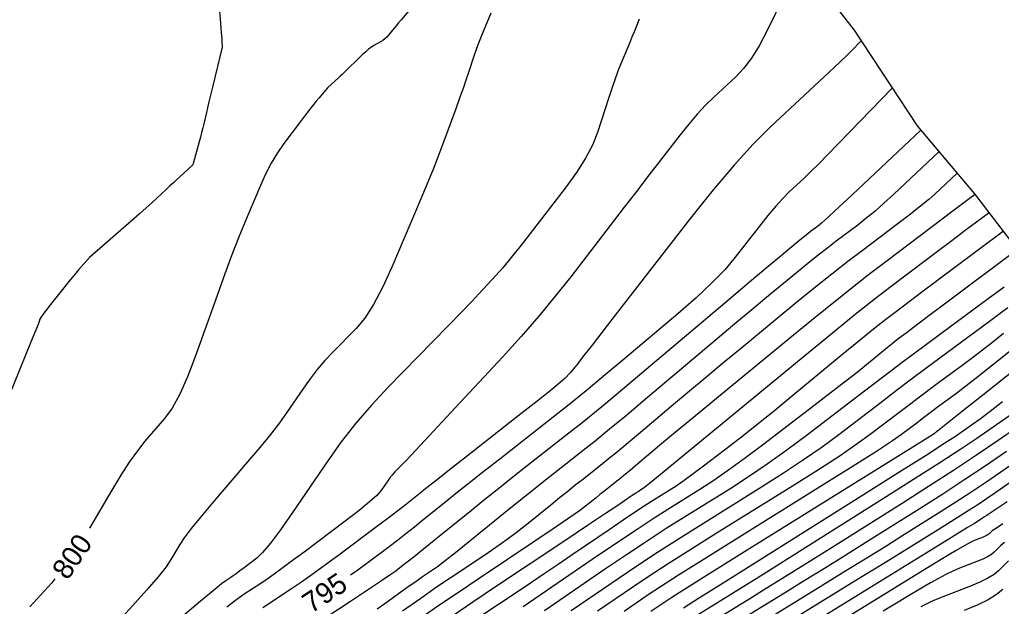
# Model space of a CAD drawing. Extents: x 2079879 to 2092887, y 778083 to 784051.
# Drawn here: x 2084591.6 to 2084725.9, y 781306.6 to 781386.8 of the extents above; entities that cross this region are included whole.
import ezdxf

# ---------------------------------------------------------------- set-up
doc = ezdxf.new("R2010")
doc.units = 0
for name, color, linetype in [('DT_X_Contour_Major', 7, 'Continuous'), ('DT_X_Contour_Minor', 7, 'Continuous'), ('DT_X_TIN_Hull', 7, 'Continuous')]:
    doc.layers.add(name, color=color, linetype=linetype)

msp = doc.modelspace()

# ---------------------------------------------------------------- linework, layer by layer
at = {"layer": 'DT_X_Contour_Major'}
for points in [[(2084645.61, 781388.96), (2084643.79, 781386.83), (2084643.42, 781386.39), (2084643.1, 781386.01), (2084642.82, 781385.68), (2084642.59, 781385.39), (2084642.04, 781384.7), (2084641.81, 781384.45), (2084641.56, 781384.22), (2084641.27, 781384), (2084640.95, 781383.8), (2084640.05, 781383.29), (2084639.7, 781383.07), (2084639.32, 781382.8), (2084638.93, 781382.46), (2084638.5, 781382.07), (2084637.34, 781380.94), (2084636.95, 781380.56), (2084636.64, 781380.26), (2084636.41, 781380.04), (2084636.27, 781379.9), (2084636.01, 781379.64), (2084635.88, 781379.52), (2084635.7, 781379.36), (2084635.48, 781379.14), (2084635.2, 781378.88), (2084633.77, 781377.56), (2084632.5, 781376.11), (2084632.15, 781375.69), (2084631.65, 781375.05), (2084630.98, 781374.18), (2084630.16, 781373.1), (2084627.75, 781369.91), (2084626.86, 781368.63), (2084626.01, 781367.2), (2084625.19, 781365.61), (2084624.4, 781363.86), (2084622.34, 781359), (2084621.52, 781357.01), (2084620.63, 781354.7), (2084619.65, 781352.08), (2084618.59, 781349.13), (2084615.65, 781340.85), (2084614.56, 781337.99), (2084613.49, 781335.61), (2084612.45, 781333.71), (2084611.43, 781332.3), (2084608.74, 781329.18), (2084607.7, 781327.88), (2084606.59, 781326.33), (2084605.42, 781324.54), (2084604.19, 781322.49), (2084601.15, 781317.29)], [(2084710.96, 781377.52), (2084703.6, 781369.9), (2084702.13, 781368.38), (2084700.85, 781367.09), (2084699.77, 781366.02), (2084698.89, 781365.18), (2084696.8, 781363.23), (2084695.96, 781362.39), (2084695.01, 781361.34), (2084693.94, 781360.07), (2084692.77, 781358.59), (2084689.48, 781354.36), (2084688.07, 781352.69), (2084686.28, 781350.84), (2084684.13, 781348.81), (2084681.6, 781346.61), (2084674.38, 781340.51), (2084671.7, 781338.26), (2084669.07, 781336.09), (2084666.48, 781334.01), (2084663.95, 781332), (2084657.25, 781326.75), (2084654.9, 781324.91), (2084652.89, 781323.33), (2084651.22, 781321.99), (2084649.88, 781320.92), (2084646.75, 781318.38), (2084645.58, 781317.44), (2084644.42, 781316.53), (2084643.27, 781315.64), (2084642.12, 781314.77), (2084639.08, 781312.49), (2084637.83, 781311.57), (2084636.83, 781310.87)], [(2084724.21, 781360.44), (2084720.75, 781357.85), (2084719.88, 781357.19), (2084718.73, 781356.33), (2084717.32, 781355.26), (2084715.63, 781353.99), (2084710.78, 781350.34), (2084708.65, 781348.69), (2084705.88, 781346.5), (2084702.49, 781343.75), (2084698.47, 781340.46), (2084686.9, 781330.93), (2084683.08, 781327.78), (2084680.27, 781325.48), (2084678.49, 781324.02), (2084677.72, 781323.4), (2084677.04, 781322.88), (2084676.79, 781322.7), (2084676.57, 781322.54), (2084676.38, 781322.4), (2084676.21, 781322.29), (2084675.78, 781322.03), (2084675.6, 781321.91), (2084675.37, 781321.76), (2084675.1, 781321.58), (2084674.78, 781321.36), (2084673.86, 781320.73), (2084673.12, 781320.23), (2084671.59, 781319.21), (2084669.28, 781317.66), (2084666.17, 781315.59), (2084656.83, 781309.36), (2084653.58, 781307.18), (2084650.83, 781305.32)], [(2084726.18, 781343.91), (2084724.69, 781342.73), (2084723.27, 781341.63), (2084721.91, 781340.6), (2084720.63, 781339.64), (2084717.29, 781337.18), (2084716.01, 781336.23), (2084714.68, 781335.23), (2084713.29, 781334.19), (2084711.85, 781333.09), (2084707.93, 781330.1), (2084706.16, 781328.82), (2084703.8, 781327.21), (2084700.84, 781325.29), (2084697.28, 781323.05), (2084686.99, 781316.66), (2084683.39, 781314.4), (2084680.28, 781312.43), (2084677.68, 781310.74), (2084675.58, 781309.33), (2084670.65, 781305.96)], [(2084741.68, 781340.84), (2084739.54, 781339.14), (2084738.78, 781338.58), (2084737.44, 781337.62), (2084735.5, 781336.26), (2084732.96, 781334.5), (2084725.42, 781329.29), (2084722.47, 781327.29), (2084719.31, 781325.19), (2084715.91, 781322.99), (2084712.3, 781320.7), (2084702.35, 781314.45), (2084698.86, 781312.26), (2084695.86, 781310.39), (2084693.35, 781308.82), (2084691.32, 781307.57), (2084686.56, 781304.64), (2084684.5, 781303.35), (2084681.88, 781301.65), (2084678.7, 781299.55), (2084674.97, 781297.05), (2084664.29, 781289.84), (2084660.75, 781287.45), (2084658.24, 781285.77)], [(2084726.06, 781317.9), (2084725.05, 781317.23), (2084724.63, 781316.93), (2084724.3, 781316.6), (2084724.15, 781316.47), (2084723.94, 781316.34), (2084723.67, 781316.21), (2084723.36, 781316.08), (2084722.43, 781315.72), (2084722.07, 781315.57), (2084721.69, 781315.39), (2084721.29, 781315.18), (2084720.86, 781314.93), (2084719.68, 781314.24), (2084718.68, 781313.64), (2084716.59, 781312.36), (2084713.41, 781310.4), (2084709.12, 781307.77), (2084696.22, 781299.84)], [(2084596.43, 781310.36), (2084596, 781309.85), (2084592.98, 781306.53)]]:
    msp.add_lwpolyline(points, dxfattribs=at)
at = {"layer": 'DT_X_Contour_Minor'}
for points in [[(2084698.43, 781394.79), (2084693.73, 781385.18), (2084692.72, 781383.25), (2084691.67, 781381.57), (2084690.6, 781380.15), (2084689.5, 781378.99), (2084686.54, 781376.23), (2084685.42, 781375.13), (2084684.28, 781373.91), (2084683.13, 781372.57), (2084681.95, 781371.1), (2084678.78, 781367.02), (2084677.49, 781365.36), (2084675.99, 781363.41), (2084674.28, 781361.19), (2084672.36, 781358.7), (2084666.96, 781351.67), (2084664.86, 781349.01), (2084662.6, 781346.3), (2084660.19, 781343.53), (2084657.62, 781340.71), (2084650.56, 781333.11), (2084648.19, 781330.57), (2084646.38, 781328.63), (2084645.13, 781327.3), (2084644.44, 781326.57), (2084643.33, 781325.44), (2084642.93, 781325.01), (2084642.55, 781324.57), (2084642.19, 781324.12), (2084641.86, 781323.65), (2084641, 781322.39), (2084640.45, 781321.78), (2084639.46, 781320.89), (2084638.02, 781319.72), (2084636.13, 781318.27), (2084630.49, 781314.04), (2084628.53, 781312.59), (2084626.9, 781311.39), (2084625.57, 781310.44), (2084624.57, 781309.76), (2084622.31, 781308.27), (2084621.29, 781307.55), (2084619.92, 781306.5)], [(2084618.95, 781388.01), (2084619.08, 781386.34), (2084619.18, 781385.1), (2084619.24, 781384.28), (2084619.26, 781383.89), (2084619.31, 781383.06), (2084617.98, 781377.62), (2084617.72, 781376.53), (2084617.49, 781375.59), (2084617.29, 781374.79), (2084617.14, 781374.14), (2084616.77, 781372.61), (2084616.63, 781372.03), (2084616.48, 781371.42), (2084616.31, 781370.78), (2084616.13, 781370.13), (2084615.28, 781367), (2084613.47, 781365.32), (2084613.06, 781364.95), (2084612.63, 781364.54), (2084612.16, 781364.11), (2084611.67, 781363.65), (2084610.3, 781362.38), (2084609.7, 781361.83), (2084608.92, 781361.13), (2084607.97, 781360.29), (2084606.84, 781359.29), (2084601.15, 781354.3), (2084599.64, 781352.61), (2084599.27, 781352.19), (2084598.82, 781351.64), (2084598.27, 781350.97), (2084597.63, 781350.17), (2084595.82, 781347.87), (2084595.22, 781347.1), (2084594.78, 781346.51), (2084594.5, 781346.11), (2084594.37, 781345.89), (2084594.25, 781345.55), (2084594.11, 781345.17), (2084593.75, 781344.28), (2084593.19, 781342.88), (2084592.41, 781340.97), (2084590.08, 781335.2)], [(2084656.02, 781387.73), (2084654.79, 781384.75), (2084654.53, 781384.09), (2084654.26, 781383.38), (2084653.99, 781382.63), (2084653.72, 781381.83), (2084653, 781379.63), (2084652.69, 781378.7), (2084652.29, 781377.56), (2084651.81, 781376.22), (2084651.25, 781374.66), (2084649.63, 781370.23), (2084648.94, 781368.41), (2084648.09, 781366.25), (2084647.07, 781363.76), (2084645.88, 781360.94), (2084642.5, 781352.98), (2084641.24, 781350.22), (2084640.01, 781347.9), (2084638.8, 781346.03), (2084637.61, 781344.61), (2084634.49, 781341.42), (2084633.35, 781340.21), (2084632.3, 781338.98), (2084631.32, 781337.74), (2084630.41, 781336.47), (2084628.11, 781333.08), (2084627.12, 781331.71), (2084625.91, 781330.13), (2084624.46, 781328.35), (2084622.78, 781326.36), (2084617.99, 781320.79), (2084616.36, 781318.87), (2084615.07, 781317.27), (2084614.11, 781316), (2084613.49, 781315.06), (2084612.28, 781313), (2084611.62, 781312.02), (2084610.52, 781310.64), (2084609, 781308.87), (2084607.05, 781306.69), (2084601.29, 781300.35)], [(2084676.34, 781386.89), (2084675.77, 781385.51), (2084675.33, 781384.46), (2084675.03, 781383.73), (2084673.46, 781379.94), (2084673.31, 781379.52), (2084673.03, 781378.73), (2084672.65, 781377.58), (2084672.15, 781376.07), (2084670.66, 781371.55), (2084669.97, 781369.79), (2084669, 781367.92), (2084667.74, 781365.93), (2084666.21, 781363.81), (2084661.76, 781358.02), (2084660.2, 781356.01), (2084658.84, 781354.31), (2084657.68, 781352.92), (2084656.72, 781351.85), (2084654.45, 781349.41), (2084653.42, 781348.31), (2084652.02, 781346.85), (2084650.25, 781345.03), (2084648.12, 781342.84), (2084641.95, 781336.54), (2084639.7, 781334.14), (2084637.58, 781331.67), (2084635.59, 781329.13), (2084633.73, 781326.52), (2084628.93, 781319.47), (2084627.28, 781317.09), (2084625.91, 781315.25), (2084624.83, 781313.96), (2084624.03, 781313.2), (2084622.3, 781311.9), (2084621.69, 781311.45), (2084621.19, 781311.08), (2084620.78, 781310.79), (2084620.47, 781310.58), (2084619.78, 781310.12), (2084619.21, 781309.69), (2084618.05, 781308.74), (2084616.28, 781307.27), (2084613.91, 781305.29)], [(2084706.71, 781383.96), (2084705.37, 781382.57), (2084704.84, 781382.05), (2084703.82, 781381.07), (2084702.3, 781379.65), (2084700.29, 781377.77), (2084694.28, 781372.17), (2084691.91, 781369.81), (2084689.3, 781366.94), (2084686.44, 781363.57), (2084683.35, 781359.69), (2084674.78, 781348.65), (2084671.95, 781345), (2084669.89, 781342.34), (2084668.6, 781340.68), (2084668.07, 781340), (2084667.69, 781339.5), (2084667.53, 781339.3), (2084667.34, 781339.08), (2084667.12, 781338.83), (2084666.87, 781338.55), (2084666.15, 781337.78), (2084665.57, 781337.26), (2084664.38, 781336.27), (2084662.57, 781334.83), (2084660.15, 781332.92), (2084652.86, 781327.21), (2084650.41, 781325.29), (2084648.51, 781323.79), (2084647.17, 781322.73), (2084646.37, 781322.1), (2084645, 781320.99), (2084644.32, 781320.45), (2084643.3, 781319.66), (2084641.94, 781318.63), (2084640.24, 781317.35), (2084635.26, 781313.62), (2084633.45, 781312.28), (2084631.75, 781311.05), (2084630.15, 781309.94), (2084628.66, 781308.93), (2084624.84, 781306.42)], [(2084714.86, 781371.74), (2084705.45, 781362.88), (2084703.64, 781361.19), (2084702.24, 781359.9), (2084701.27, 781359.03), (2084700.71, 781358.56), (2084699.78, 781357.85), (2084699.41, 781357.57), (2084698.99, 781357.25), (2084698.54, 781356.88), (2084698.04, 781356.48), (2084696.66, 781355.34), (2084695.74, 781354.56), (2084693.99, 781353.09), (2084691.42, 781350.93), (2084688.03, 781348.06), (2084677.89, 781339.5), (2084674.32, 781336.49), (2084671.2, 781333.9), (2084668.53, 781331.73), (2084666.32, 781329.96), (2084661.02, 781325.81), (2084659.05, 781324.27), (2084657.13, 781322.74), (2084655.24, 781321.23), (2084653.39, 781319.73), (2084648.5, 781315.78), (2084646.85, 781314.44), (2084645.55, 781313.4), (2084644.6, 781312.64), (2084644.01, 781312.19), (2084642.9, 781311.35), (2084642.21, 781310.86), (2084640.97, 781310.02), (2084639.18, 781308.83), (2084636.85, 781307.29), (2084629.9, 781302.71)], [(2084717.34, 781368.81), (2084711.1, 781362.93), (2084709.79, 781361.73), (2084708.54, 781360.63), (2084707.35, 781359.64), (2084706.22, 781358.76), (2084703.29, 781356.55), (2084702.13, 781355.66), (2084700.83, 781354.64), (2084699.4, 781353.49), (2084697.84, 781352.22), (2084693.51, 781348.65), (2084691.74, 781347.18), (2084689.67, 781345.46), (2084687.31, 781343.48), (2084684.66, 781341.25), (2084677.21, 781334.94), (2084674.58, 781332.73), (2084672.28, 781330.83), (2084670.32, 781329.22), (2084668.69, 781327.93), (2084664.79, 781324.87), (2084663.28, 781323.68), (2084661.64, 781322.38), (2084659.9, 781320.98), (2084658.04, 781319.48), (2084652.93, 781315.34), (2084651.19, 781313.93), (2084649.8, 781312.84), (2084648.76, 781312.04), (2084648.07, 781311.55), (2084646.71, 781310.64), (2084646.15, 781310.26), (2084645.49, 781309.8), (2084644.75, 781309.28), (2084643.91, 781308.68), (2084641.55, 781306.98), (2084640.51, 781306.25)], [(2084719.82, 781365.87), (2084716.75, 781362.99), (2084715.94, 781362.27), (2084714.84, 781361.36), (2084713.44, 781360.26), (2084711.74, 781358.96), (2084706.81, 781355.25), (2084704.85, 781353.75), (2084702.67, 781352.03), (2084700.26, 781350.11), (2084697.64, 781347.96), (2084690.35, 781341.96), (2084687.74, 781339.8), (2084685.36, 781337.82), (2084683.21, 781336.03), (2084681.3, 781334.43), (2084676.52, 781330.39), (2084674.84, 781328.97), (2084673.37, 781327.75), (2084672.11, 781326.72), (2084671.06, 781325.89), (2084668.57, 781323.93), (2084667.59, 781323.17), (2084666.55, 781322.34), (2084665.43, 781321.44), (2084664.24, 781320.47), (2084660.96, 781317.82), (2084659.67, 781316.81), (2084658.26, 781315.76), (2084656.73, 781314.67), (2084655.07, 781313.54), (2084650.5, 781310.49), (2084648.63, 781309.22), (2084646.45, 781307.71), (2084643.97, 781305.96)], [(2084722.28, 781362.95), (2084722.18, 781362.87), (2084721.84, 781362.62), (2084719.26, 781360.68), (2084710.23, 781353.87), (2084707.51, 781351.8), (2084704.48, 781349.41), (2084701.12, 781346.71), (2084697.44, 781343.7), (2084687.2, 781335.27), (2084683.74, 781332.42), (2084681.04, 781330.19), (2084679.11, 781328.59), (2084677.94, 781327.61), (2084675.84, 781325.83), (2084675.1, 781325.21), (2084674.45, 781324.67), (2084673.9, 781324.22), (2084673.44, 781323.86), (2084672.34, 781322.99), (2084671.91, 781322.66), (2084671.45, 781322.29), (2084670.96, 781321.9), (2084670.43, 781321.47), (2084668.99, 781320.31), (2084668.16, 781319.68), (2084666.72, 781318.68), (2084664.7, 781317.29), (2084662.07, 781315.53), (2084654.29, 781310.34), (2084651.46, 781308.43), (2084648.8, 781306.62), (2084646.32, 781304.89)], [(2084726.14, 781357.92), (2084719.33, 781352.82), (2084717.92, 781351.76), (2084716.6, 781350.77), (2084715.37, 781349.85), (2084714.23, 781348.99), (2084711.33, 781346.81), (2084710.06, 781345.82), (2084708.4, 781344.51), (2084706.37, 781342.87), (2084703.97, 781340.9), (2084697.05, 781335.2), (2084694.6, 781333.19), (2084692.44, 781331.44), (2084690.56, 781329.95), (2084688.97, 781328.72), (2084685.11, 781325.77), (2084683.73, 781324.73), (2084682.49, 781323.83), (2084681.39, 781323.07), (2084680.42, 781322.44), (2084678.03, 781320.95), (2084677, 781320.3), (2084675.71, 781319.45), (2084674.15, 781318.41), (2084672.34, 781317.18), (2084667.16, 781313.64), (2084665.23, 781312.32), (2084663.34, 781311.04), (2084661.48, 781309.79), (2084659.66, 781308.57), (2084654.83, 781305.35)], [(2084728.07, 781355.41), (2084717.91, 781347.79), (2084715.96, 781346.33), (2084714.46, 781345.21), (2084713.42, 781344.43), (2084712.84, 781343.99), (2084711.89, 781343.27), (2084711.47, 781342.95), (2084710.92, 781342.52), (2084710.26, 781341.98), (2084709.47, 781341.33), (2084707.2, 781339.47), (2084706.13, 781338.6), (2084704.61, 781337.41), (2084702.64, 781335.89), (2084700.22, 781334.04), (2084693.19, 781328.66), (2084690.68, 781326.77), (2084688.41, 781325.13), (2084686.4, 781323.74), (2084684.64, 781322.6), (2084680.27, 781319.88), (2084678.39, 781318.68), (2084676.04, 781317.14), (2084673.21, 781315.24), (2084669.91, 781313), (2084660.46, 781306.54)], [(2084726.23, 781350.26), (2084724.08, 781348.67), (2084717.57, 781343.88), (2084715.08, 781342.03), (2084712.48, 781340.09), (2084709.78, 781338.05), (2084706.97, 781335.91), (2084699.33, 781330.08), (2084696.53, 781327.98), (2084693.85, 781326.06), (2084691.29, 781324.32), (2084688.85, 781322.75), (2084682.51, 781318.8), (2084680.04, 781317.25), (2084677.4, 781315.53), (2084674.59, 781313.66), (2084671.59, 781311.64), (2084663.38, 781306.02)], [(2084734.97, 781347.82), (2084724.65, 781339.61), (2084722.63, 781338.01), (2084721, 781336.73), (2084719.76, 781335.76), (2084718.9, 781335.12), (2084717.15, 781333.83), (2084716.48, 781333.33), (2084715.78, 781332.8), (2084715.05, 781332.25), (2084714.29, 781331.68), (2084712.23, 781330.11), (2084710.98, 781329.23), (2084708.77, 781327.79), (2084705.61, 781325.78), (2084701.49, 781323.21), (2084689.24, 781315.58), (2084685.06, 781312.97), (2084681.72, 781310.87), (2084679.23, 781309.27), (2084677.58, 781308.18), (2084674.29, 781305.93)], [(2084726.75, 781347.45), (2084725.54, 781346.53), (2084724.07, 781345.43), (2084722.35, 781344.15), (2084717.43, 781340.53), (2084715.54, 781339.13), (2084713.58, 781337.66), (2084711.53, 781336.12), (2084709.41, 781334.5), (2084703.63, 781330.09), (2084701.35, 781328.4), (2084698.82, 781326.64), (2084696.06, 781324.81), (2084693.06, 781322.9), (2084684.75, 781317.73), (2084681.72, 781315.82), (2084678.84, 781313.98), (2084676.13, 781312.2), (2084673.59, 781310.48), (2084667.02, 781305.99)], [(2084736.65, 781346.07), (2084723.11, 781335.31), (2084720.56, 781333.29), (2084718.73, 781331.83), (2084717.6, 781330.93), (2084717.18, 781330.6), (2084717.01, 781330.48), (2084716.94, 781330.43), (2084716.87, 781330.38), (2084716.8, 781330.32), (2084716.73, 781330.27), (2084716.53, 781330.11), (2084715.8, 781329.65), (2084713.75, 781328.37), (2084710.38, 781326.27), (2084705.71, 781323.36), (2084691.48, 781314.51), (2084686.73, 781311.55), (2084683.16, 781309.32), (2084680.78, 781307.81), (2084679.57, 781307.02), (2084677.92, 781305.9)], [(2084726.03, 781334.56), (2084724.33, 781333.25), (2084722.96, 781332.21), (2084721.92, 781331.47), (2084719.59, 781329.86), (2084718.15, 781328.91), (2084715.57, 781327.26), (2084711.86, 781324.9), (2084707.01, 781321.85), (2084687.82, 781309.8), (2084684.43, 781307.67), (2084682.38, 781306.38)], [(2084727.44, 781332.98), (2084722.5, 781329.57), (2084720.31, 781328.1), (2084717.43, 781326.22), (2084713.87, 781323.94), (2084709.63, 781321.26), (2084697.39, 781313.57), (2084693.27, 781310.98), (2084690.07, 781308.98), (2084687.79, 781307.56), (2084686.44, 781306.72), (2084684.06, 781305.26)], [(2084726.57, 781327.79), (2084723.65, 781325.79), (2084720.74, 781323.85), (2084717.85, 781321.97), (2084714.97, 781320.14), (2084707.31, 781315.33), (2084704.46, 781313.54), (2084701.66, 781311.8), (2084698.91, 781310.09), (2084696.21, 781308.42), (2084689.06, 781304.03)], [(2084731.26, 781328.73), (2084725.78, 781324.95), (2084723.73, 781323.55), (2084721.69, 781322.18), (2084719.66, 781320.86), (2084717.64, 781319.58), (2084712.27, 781316.2), (2084710.06, 781314.82), (2084707.46, 781313.21), (2084704.47, 781311.36), (2084701.09, 781309.28), (2084691.56, 781303.42)], [(2084728.13, 781324.27), (2084724.98, 781322.1), (2084723.81, 781321.3), (2084722.64, 781320.51), (2084721.47, 781319.75), (2084720.31, 781319.02), (2084717.23, 781317.08), (2084715.65, 781316.1), (2084713.26, 781314.62), (2084710.03, 781312.63), (2084705.98, 781310.13), (2084694.06, 781302.81)], [(2084726.67, 781320.89), (2084725.57, 781320.19), (2084725.01, 781319.82), (2084724.19, 781319.25), (2084723.89, 781319.05), (2084723.58, 781318.84), (2084723.28, 781318.65), (2084722.98, 781318.46), (2084722.18, 781317.96), (2084721.25, 781317.38), (2084719.05, 781316.02), (2084715.59, 781313.89), (2084710.86, 781310.99), (2084696.56, 781302.19)], [(2084726.29, 781315.34), (2084725.73, 781314.88), (2084724.89, 781314.04), (2084724.5, 781313.72), (2084723.98, 781313.4), (2084723.31, 781313.07), (2084722.5, 781312.73), (2084720.16, 781311.82), (2084719.25, 781311.44), (2084718.28, 781310.98), (2084717.25, 781310.44), (2084716.16, 781309.82), (2084713.17, 781308.05), (2084711.74, 781307.2), (2084709.71, 781305.97)], [(2084726.83, 781312.84), (2084725.48, 781311.49), (2084724.86, 781310.97), (2084724.01, 781310.45), (2084722.94, 781309.92), (2084721.64, 781309.38), (2084717.88, 781307.92), (2084716.42, 781307.31), (2084714.86, 781306.57)], [(2084726.07, 781308.93), (2084725.22, 781308.23), (2084724.05, 781307.51), (2084722.57, 781306.78), (2084720.79, 781306.03)]]:
    msp.add_lwpolyline(points, dxfattribs=at)
at = {"layer": 'DT_X_TIN_Hull'}
msp.add_lwpolyline([(2084851.85, 781259.92), (2084832.93, 781282.52), (2084815.24, 781301.89), (2084799.1, 781320.99), (2084790.31, 781327.77), (2084769.81, 781319.1), (2084742.56, 781339.92), (2084729.58, 781353.43), (2084722.22, 781363.03), (2084714.4, 781372.3), (2084705.77, 781385.4), (2084695.42, 781398.65)], dxfattribs=at)

# ---------------------------------------------------------------- texts
at = {"layer": 'DT_X_Contour_Major'}
for s, rotation, p in [('800', 55.7089, (2084598.16, 781310.08)), ('795', 33.7871, (2084631.48, 781305.57))]:
    msp.add_text(s, height=2.8, rotation=rotation, dxfattribs=at).set_placement(p)

doc.saveas('drawing.dxf')
